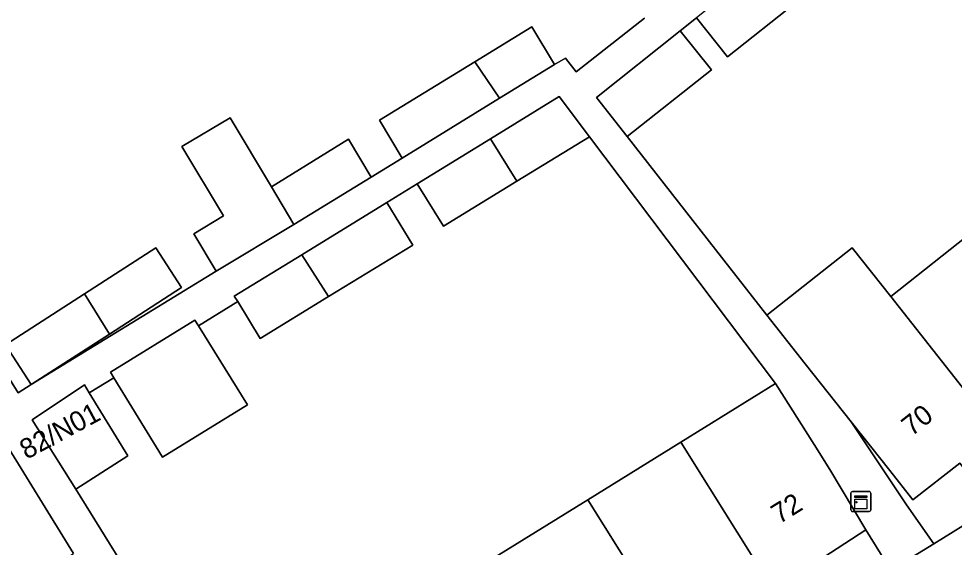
# Model space of a CAD drawing. Extents: x 160377 to 161131, y 383938 to 384853.
# Drawn here: x 160690.47 to 160737.47, y 384305.89 to 384332.45 of the extents above; entities that cross this region are included whole.
import ezdxf

# ---------------------------------------------------------------- set-up
doc = ezdxf.new("R2010")
doc.units = 0
for name, color, linetype in [('IMGEO_Erf', 7, 'Continuous'), ('IMGEO_Kast', 7, 'Continuous'), ('IMGEO_Pand', 7, 'Continuous'), ('IMGEO_Pand_nummerreeks', 7, 'Continuous'), ('IMGEO_Voetpad_open', 7, 'Continuous')]:
    doc.layers.add(name, color=color, linetype=linetype)

msp = doc.modelspace()

# ---------------------------------------------------------------- linework, layer by layer
at = {"layer": 'IMGEO_Erf'}
for points in [[(160755.67, 384335.373), (160749.349, 384343.365), (160747.381, 384341.823), (160744.281, 384345.742), (160741.198, 384343.303), (160741.57, 384342.833), (160738.089, 384340.068), (160734.536, 384337.245), (160732.947, 384339.237), (160731.553, 384338.11), (160733.127, 384336.126), (160729.549, 384333.283), (160726.08, 384330.527), (160724.514, 384332.494), (160723.697, 384331.842), (160725.266, 384329.88), (160721.037, 384326.521), (160728.057, 384317.554), (160732.347, 384320.938), (160734.275, 384318.494), (160738.556, 384321.872), (160742.837, 384325.249), (160747.119, 384328.627), (160751.4, 384332.004)], [(160754.02, 384319.665), (160759.431, 384323.288), (160763.003, 384326.115), (160761.067, 384328.549), (160758.683, 384326.653), (160759.824, 384325.188), (160757.988, 384323.659), (160755.914, 384321.931), (160754.622, 384323.569), (160752.467, 384321.851), (160748.204, 384318.451), (160743.94, 384315.051), (160741.742, 384313.298), (160742.881, 384311.796), (160740.868, 384310.142), (160738.969, 384308.582), (160737.742, 384310.124), (160735.391, 384308.28), (160734.223, 384309.758), (160732.288, 384312.201), (160735.06, 384308.02), (160736.437, 384306.072), (160737.893, 384306.973), (160738.707, 384307.538)], [(160728.494, 384314.118), (160719.144, 384326.516), (160715.5, 384324.283), (160711.806, 384322.02), (160710.484, 384324.15), (160708.958, 384323.206), (160710.266, 384321.076), (160706.034, 384318.483), (160702.592, 384316.373), (160701.468, 384318.233), (160699.506, 384317.015), (160701.966, 384313.052), (160697.685, 384310.417), (160695.244, 384314.41), (160694.01, 384313.653), (160695.954, 384310.482), (160693.345, 384308.805), (160700.713, 384296.924), (160705.442, 384299.851), (160709.7, 384302.486), (160714.376, 384305.38), (160719.053, 384308.275), (160723.729, 384311.169)], [(160691.087, 384314.071), (160689.803, 384316.064), (160693.778, 384318.624), (160697.357, 384320.929), (160698.641, 384318.936), (160695.025, 384316.607)], [(160734.279, 384304.737), (160733.02, 384306.773), (160730.53, 384305.14), (160731.544, 384303.483), (160729.397, 384302.136), (160727.25, 384300.789), (160726.225, 384302.435), (160723.692, 384300.882), (160719.051, 384298.037), (160714.314, 384295.132), (160712.151, 384293.806), (160713.169, 384292.095), (160711.02, 384290.774), (160708.872, 384289.454), (160707.829, 384291.122), (160705.268, 384289.539), (160706.495, 384287.55)]]:
    msp.add_lwpolyline(points, close=True, dxfattribs=at)
msp.add_lwpolyline([(160685.128, 384332.617), (160680.44, 384329.719), (160685.818, 384321.071), (160690.433, 384313.65), (160691.087, 384314.071), (160700.381, 384319.765), (160699.259, 384321.646), (160700.754, 384322.537), (160698.671, 384326.03), (160701.092, 384327.474), (160703.16, 384324.007), (160707.044, 384326.398), (160708.181, 384324.492), (160709.726, 384325.448), (160708.589, 384327.354), (160713.375, 384330.286), (160716.245, 384332.044), (160717.382, 384330.138), (160717.944, 384330.463), (160718.478, 384329.78), (160721.914, 384332.466)], dxfattribs=at)
at = {"layer": 'IMGEO_Kast'}
for p, q in [((160732.273, 384307.768), (160732.273, 384308.609)), ((160732.273, 384308.609), (160732.273, 384307.768)), ((160732.348, 384308.693), (160733.189, 384308.693)), ((160733.189, 384308.693), (160732.348, 384308.693)), ((160733.273, 384308.618), (160733.273, 384307.777)), ((160733.273, 384307.777), (160733.273, 384308.618)), ((160733.198, 384307.693), (160732.357, 384307.693)), ((160732.357, 384307.693), (160733.198, 384307.693))]:
    msp.add_line(p, q, dxfattribs=at)
for points in [[(160732.468, 384308.483), (160733.068, 384308.483), (160733.068, 384308.398), (160732.468, 384308.398), (160732.468, 384308.483)], [(160732.468, 384308.308), (160733.068, 384308.308), (160733.068, 384307.819), (160732.468, 384307.819), (160732.468, 384308.308)]]:
    msp.add_lwpolyline(points, dxfattribs=at)
msp.add_circle((160732.552, 384308.157), 0.0377, dxfattribs=at)
for centre, start, end in [((160732.351, 384308.615), 92.4484, 184.2845), ((160732.351, 384308.615), 92.4484, 184.2845), ((160733.195, 384308.615), 2.4484, 94.2845), ((160733.195, 384308.615), 2.4484, 94.2845), ((160732.351, 384307.771), 182.4484, 274.2845), ((160732.351, 384307.771), 182.4484, 274.2845), ((160733.195, 384307.771), 272.4484, 4.2845), ((160733.195, 384307.771), 272.4484, 4.2845)]:
    msp.add_arc(centre, 0.0779, start, end, dxfattribs=at)
at = {"layer": 'IMGEO_Pand'}
for points in [[(160727.986, 384335.264), (160724.514, 384332.494), (160726.08, 384330.527), (160729.549, 384333.283)], [(160713.375, 384330.286), (160714.627, 384328.45), (160717.382, 384330.138), (160716.245, 384332.044)], [(160721.037, 384326.521), (160725.266, 384329.88), (160723.697, 384331.842), (160719.491, 384328.486)], [(160713.375, 384330.286), (160708.589, 384327.354), (160709.726, 384325.448), (160714.627, 384328.45)], [(160714.166, 384326.409), (160715.5, 384324.283), (160719.144, 384326.516), (160717.624, 384328.531)], [(160699.259, 384321.646), (160700.381, 384319.765), (160704.297, 384322.101), (160703.16, 384324.007), (160701.092, 384327.474), (160698.671, 384326.03), (160700.754, 384322.537)], [(160704.297, 384322.101), (160708.181, 384324.492), (160707.044, 384326.398), (160703.16, 384324.007)], [(160714.166, 384326.409), (160710.484, 384324.15), (160711.806, 384322.02), (160715.5, 384324.283)], [(160704.692, 384320.591), (160706.034, 384318.483), (160710.266, 384321.076), (160708.958, 384323.206)], [(160738.556, 384321.872), (160734.275, 384318.494), (160740.868, 384310.142), (160742.881, 384311.796), (160741.742, 384313.298), (160743.94, 384315.051)], [(160695.025, 384316.607), (160698.641, 384318.936), (160697.357, 384320.929), (160693.778, 384318.624)], [(160734.275, 384318.494), (160732.347, 384320.938), (160728.057, 384317.554), (160729.985, 384315.11), (160732.288, 384312.201), (160734.223, 384309.758), (160735.391, 384308.28), (160737.742, 384310.124), (160738.969, 384308.582), (160740.868, 384310.142)], [(160704.692, 384320.591), (160701.299, 384318.512), (160701.468, 384318.233), (160702.592, 384316.373), (160706.034, 384318.483)], [(160695.025, 384316.607), (160693.778, 384318.624), (160689.803, 384316.064), (160691.087, 384314.071)], [(160699.506, 384317.015), (160699.324, 384317.309), (160695.072, 384314.691), (160695.244, 384314.41), (160697.685, 384310.417), (160701.966, 384313.052)], [(160694.01, 384313.653), (160693.767, 384314.049), (160691.146, 384312.301), (160693.345, 384308.805), (160695.954, 384310.482)], [(160723.729, 384311.169), (160729.397, 384302.136), (160731.544, 384303.483), (160730.53, 384305.14), (160733.02, 384306.773), (160731.212, 384309.803), (160730.427, 384311.049), (160728.494, 384314.118)], [(160681.282, 384303.706), (160687.512, 384307.568), (160689.988, 384303.573), (160693.226, 384305.58), (160689.416, 384311.726), (160679.992, 384305.865), (160676.071, 384303.426), (160671.781, 384300.758), (160671.904, 384300.56), (160670.629, 384299.77), (160672.997, 384295.946), (160674.272, 384296.736), (160678.76, 384289.516), (160686.93, 384294.596)], [(160723.729, 384311.169), (160719.053, 384308.275), (160723.692, 384300.882), (160726.225, 384302.435), (160727.25, 384300.789), (160729.397, 384302.136)], [(160714.376, 384305.38), (160719.051, 384298.037), (160723.692, 384300.882), (160719.053, 384308.275)]]:
    msp.add_lwpolyline(points, close=True, dxfattribs=at)
at = {"layer": 'IMGEO_Voetpad_open'}
for points in [[(160721.914, 384332.466), (160718.478, 384329.78), (160717.944, 384330.463), (160717.382, 384330.138), (160714.627, 384328.45), (160709.726, 384325.448), (160708.181, 384324.492), (160704.297, 384322.101), (160700.381, 384319.765), (160691.087, 384314.071), (160690.433, 384313.65), (160685.818, 384321.071), (160680.44, 384329.719), (160678.491, 384332.853)], [(160700.713, 384296.924), (160693.345, 384308.805), (160691.146, 384312.301), (160693.767, 384314.049), (160694.01, 384313.653), (160695.244, 384314.41), (160695.072, 384314.691), (160699.324, 384317.309), (160699.506, 384317.015), (160701.468, 384318.233), (160701.299, 384318.512), (160704.692, 384320.591), (160708.958, 384323.206), (160710.484, 384324.15), (160714.166, 384326.409), (160717.624, 384328.531), (160719.144, 384326.516), (160728.494, 384314.118), (160730.427, 384311.049), (160731.212, 384309.803), (160733.02, 384306.773), (160734.279, 384304.737), (160736.437, 384306.072), (160735.06, 384308.02), (160732.288, 384312.201), (160729.985, 384315.11), (160728.057, 384317.554), (160721.037, 384326.521), (160719.491, 384328.486), (160723.697, 384331.842), (160724.514, 384332.494)], [(160689.416, 384311.726), (160693.226, 384305.58)], [(160737.893, 384306.973), (160736.437, 384306.072), (160734.279, 384304.737), (160706.495, 384287.55), (160704.979, 384286.612), (160701.757, 384284.619), (160698.068, 384282.411), (160702.06, 384275.868), (160702.725, 384276.211), (160699.271, 384281.839), (160705.62, 384285.772), (160709.085, 384280.183), (160710.645, 384281.125), (160708.179, 384285.127), (160731.63, 384299.508), (160734.254, 384295.2), (160742.088, 384300.038)]]:
    msp.add_lwpolyline(points, dxfattribs=at)

# ---------------------------------------------------------------- texts
at = {"layer": 'IMGEO_Pand_nummerreeks'}
for s, rotation, p in [('82/N01', 28.2984, (160690.864, 384310.284)), ('70', 38.2908, (160735.324, 384311.436)), ('72', 31.8403, (160728.673, 384307.04))]:
    msp.add_text(s, height=1, rotation=rotation, dxfattribs=at).set_placement(p)

doc.saveas('drawing.dxf')
